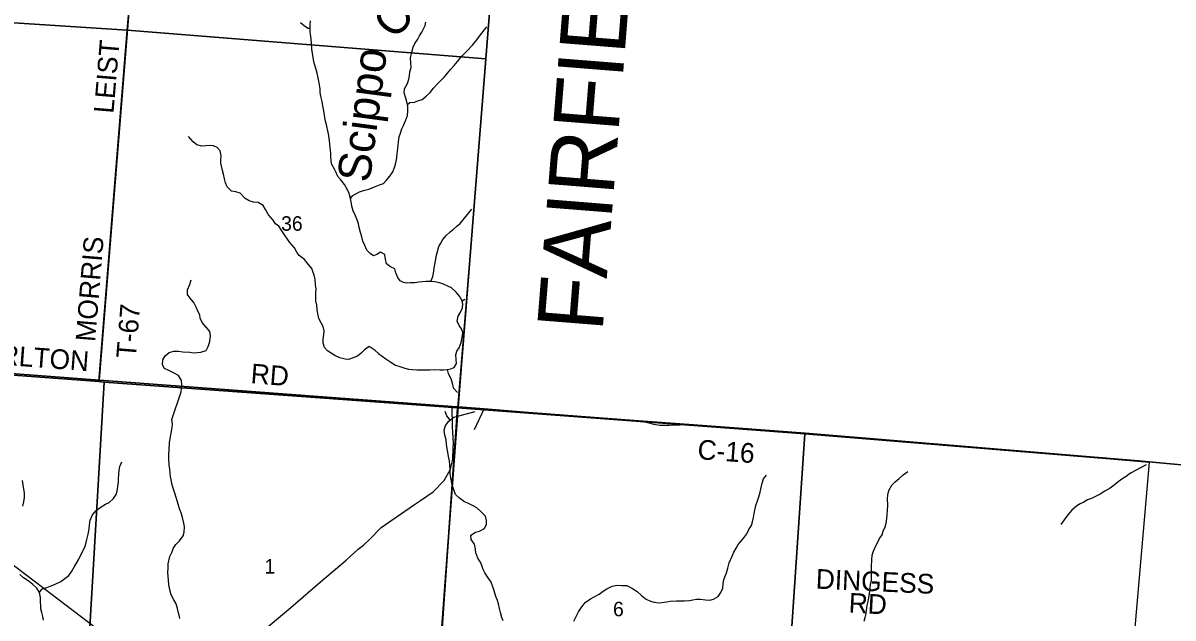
# Model space of a CAD drawing. Extents: x 1643459 to 2064572, y 425441 to 780708.
# Drawn here: x 1865157 to 1882681, y 565687 to 574746 of the extents above; entities that cross this region are included whole.
import ezdxf

# ---------------------------------------------------------------- set-up
doc = ezdxf.new("R2010")
doc.units = 0
for name, color, linetype in [('GM_X_Adjacent_County', 7, 'Continuous'), ('GM_X_City_Street', 7, 'Continuous'), ('GM_X_Interchange_Ramps', 7, 'Continuous'), ('GM_X_Interstate_Route', 7, 'Continuous'), ('GM_X_Major_River', 7, 'Continuous'), ('GM_X_Major_River_Text', 7, 'Continuous'), ('GM_X_Minor_Lake', 7, 'Continuous'), ('GM_X_Minor_River', 7, 'Continuous'), ('GM_X_Section_Text', 7, 'Continuous'), ('GM_X_State_Route', 7, 'Continuous'), ('GM_X_Township_Subdivision', 7, 'Continuous'), ('GM_X_US_Route', 7, 'Continuous'), ('RD_X_Text', 7, 'Continuous')]:
    doc.layers.add(name, color=color, linetype=linetype)

msp = doc.modelspace()

# ---------------------------------------------------------------- linework, layer by layer
at = {"layer": 'GM_X_City_Street'}
for points in [[(1872389, 576439), (1871789, 568904), (1871699, 568906), (1866325, 569307), (1864565, 569438), (1863642, 569513), (1860143, 569780), (1858213, 569927), (1858092, 569921), (1855712, 570098), (1855635, 570110), (1853339, 570225), (1852697, 570271), (1851365, 570353), (1851230, 570338), (1850122, 570435), (1850286, 573130), (1850599, 577831)], [(1843248, 570866), (1845450, 570731), (1847249, 570616), (1849898, 570458), (1849968, 570443), (1850122, 570435), (1851230, 570338), (1851365, 570353), (1852697, 570271), (1853339, 570225), (1855635, 570110), (1855712, 570098), (1858092, 569921), (1858213, 569927), (1860143, 569780), (1863642, 569513), (1864565, 569438), (1866325, 569307), (1871699, 568906), (1871789, 568904), (1871189, 560836), (1870936, 557440), (1870510, 551709)], [(1891038, 535264), (1876915, 536283), (1869365, 536798), (1869625, 540128), (1869975, 544893), (1870294, 549051), (1870510, 551709), (1870936, 557440), (1871189, 560836), (1871789, 568904), (1872185, 568870), (1872796, 568823), (1874538, 568690), (1875303, 568632), (1876334, 568559), (1877076, 568501), (1882154, 568081), (1884543, 567856)]]:
    msp.add_lwpolyline(points, dxfattribs=at)
at = {"layer": 'GM_X_Interstate_Route'}
msp.add_lwpolyline([(1884543, 567856), (1882154, 568081), (1877076, 568501), (1876334, 568559), (1875303, 568632), (1874538, 568690), (1872796, 568823), (1872185, 568870), (1871789, 568904), (1872389, 576439)], dxfattribs=at)
at = {"layer": 'GM_X_Major_River_Text'}
for points in [[(1866325, 569307), (1867065, 578487)], [(1871710, 568432), (1871701, 568597), (1871699, 568906)], [(1872035, 568558), (1872185, 568870)], [(1876521, 561111), (1876649, 562574), (1876884, 565679), (1877076, 568501)], [(1871713, 568274), (1871715, 568351), (1871710, 568432)], [(1871698, 568065), (1871707, 568105), (1871713, 568274)], [(1871212, 567475), (1871405, 567608), (1871576, 567779), (1871672, 567955), (1871698, 568065)], [(1871125, 567416), (1871212, 567475)], [(1867863, 564450), (1868014, 564595), (1868279, 564895), (1868572, 565216), (1868677, 565332), (1868764, 565434), (1868893, 565558), (1869238, 565847), (1869691, 566239), (1870084, 566568), (1870264, 566733), (1870344, 566797), (1870453, 566895), (1870614, 567065), (1871125, 567416)]]:
    msp.add_lwpolyline(points, dxfattribs=at)
at = {"layer": 'GM_X_Minor_Lake'}
for points in [[(1860143, 569780), (1863642, 569513), (1864565, 569438), (1866325, 569307), (1871699, 568906), (1871789, 568904), (1871877, 568896)], [(1871877, 568896), (1872185, 568870), (1872342, 568858)], [(1872342, 568858), (1872796, 568823), (1874538, 568690), (1874654, 568667)], [(1874654, 568667), (1874693, 568659), (1874766, 568639), (1874863, 568622), (1875013, 568622), (1875169, 568627), (1875303, 568632), (1875335, 568630)], [(1875335, 568630), (1876334, 568559), (1877076, 568501), (1882154, 568081), (1884543, 567856), (1886621, 567667), (1886699, 567654)]]:
    msp.add_lwpolyline(points, dxfattribs=at)
at = {"layer": 'GM_X_Minor_River'}
msp.add_lwpolyline([(1872389, 576439), (1871789, 568904), (1872185, 568870), (1872796, 568823), (1874538, 568690), (1875303, 568632), (1876334, 568559), (1877076, 568501), (1882154, 568081), (1884543, 567856)], dxfattribs=at)
at = {"layer": 'GM_X_State_Route'}
for points in [[(1861701, 580329), (1867222, 579986), (1866742, 574635), (1861324, 574987)], [(1872212, 574244), (1872208, 574199), (1866742, 574635), (1867222, 579986), (1872631, 579545)], [(1861324, 574987), (1866742, 574635), (1866313, 569289), (1860960, 569686)], [(1872208, 574199), (1871776, 568888), (1866393, 569280), (1866313, 569289), (1866742, 574635)], [(1860886, 569691), (1860960, 569686), (1866313, 569289), (1866393, 569280), (1866098, 564247), (1860536, 564618)], [(1871776, 568888), (1871419, 563717), (1866098, 564247), (1866393, 569280)], [(1876329, 568549), (1877071, 568491), (1876694, 562925), (1871379, 563191), (1871419, 563717), (1871776, 568888)], [(1881723, 568111), (1882318, 568061), (1881850, 562669), (1876694, 562925), (1877071, 568491)]]:
    msp.add_lwpolyline(points, close=True, dxfattribs=at)
at = {"layer": 'GM_X_US_Route'}
for points in [[(1869533, 574662), (1869501, 574662), (1869447, 574696), (1869385, 574750)], [(1869687, 573690), (1869684, 573746), (1869670, 573835), (1869656, 573911), (1869638, 573983), (1869622, 574037), (1869602, 574104), (1869588, 574154), (1869578, 574224), (1869568, 574284), (1869560, 574347), (1869551, 574441), (1869541, 574545), (1869535, 574608), (1869533, 574662), (1869533, 574718), (1869537, 574778)], [(1870147, 572072), (1870183, 572120), (1870284, 572174), (1870348, 572194), (1870426, 572218), (1870512, 572252), (1870592, 572282), (1870648, 572300), (1870692, 572350), (1870749, 572414), (1870795, 572479), (1870823, 572559), (1870839, 572619), (1870853, 572695), (1870859, 572752), (1870867, 572836), (1870875, 572888), (1870880, 572938), (1870890, 573011), (1870908, 573071), (1870932, 573133), (1870956, 573187), (1870986, 573256), (1871014, 573338), (1871022, 573402), (1871021, 573480), (1871007, 573545), (1870991, 573603), (1870965, 573685), (1870969, 573745), (1871017, 573826), (1871039, 573890), (1871047, 573942), (1871053, 574000), (1871072, 574069), (1871068, 574139), (1871064, 574213), (1871076, 574281), (1871100, 574378), (1871126, 574436), (1871176, 574502), (1871201, 574552), (1871235, 574605), (1871287, 574709), (1871297, 574759)], [(1871015, 573504), (1871051, 573537), (1871121, 573539), (1871173, 573559), (1871239, 573581), (1871303, 573631), (1871363, 573689), (1871411, 573755), (1871464, 573809), (1871578, 573924), (1871628, 573982), (1871678, 574042), (1871726, 574100), (1871779, 574158), (1871835, 574233), (1871921, 574317), (1872009, 574407), (1872075, 574488), (1872130, 574564), (1872224, 574686)], [(1870522, 569760), (1870576, 569716), (1870630, 569674), (1870686, 569634), (1870760, 569581), (1870834, 569537), (1870900, 569515), (1870974, 569489), (1871032, 569477), (1871094, 569469), (1871160, 569463), (1871216, 569463), (1871272, 569467), (1871358, 569467), (1871426, 569469), (1871507, 569467), (1871563, 569465), (1871619, 569468), (1871675, 569478), (1871727, 569503), (1871765, 569561), (1871757, 569625), (1871755, 569693), (1871769, 569747), (1871801, 569802), (1871832, 569880), (1871846, 569936), (1871856, 569988), (1871860, 570041), (1871840, 570091), (1871802, 570141), (1871774, 570207), (1871788, 570282), (1871818, 570332), (1871854, 570408), (1871859, 570464), (1871849, 570514), (1871811, 570589), (1871757, 570649), (1871689, 570713), (1871629, 570739), (1871563, 570770), (1871503, 570790), (1871431, 570804), (1871371, 570808), (1871303, 570808), (1871246, 570804), (1871190, 570798), (1871130, 570790), (1871058, 570788), (1871006, 570786), (1870956, 570794), (1870902, 570818), (1870870, 570870), (1870840, 570941), (1870822, 571001), (1870758, 571035), (1870698, 571079), (1870682, 571150), (1870673, 571222), (1870604, 571256), (1870550, 571222), (1870500, 571200), (1870448, 571234), (1870396, 571288), (1870364, 571357), (1870338, 571423), (1870319, 571491), (1870301, 571555), (1870281, 571630), (1870267, 571686), (1870249, 571748), (1870225, 571812), (1870189, 571887), (1870167, 571957), (1870159, 572021), (1870147, 572072), (1870129, 572152), (1870101, 572208), (1870054, 572288), (1869998, 572357), (1869954, 572407), (1869928, 572471), (1869902, 572523), (1869860, 572604), (1869854, 572656), (1869850, 572708), (1869848, 572762), (1869840, 572847), (1869832, 572907), (1869820, 572995), (1869813, 573056), (1869801, 573106), (1869785, 573176), (1869769, 573250), (1869755, 573307), (1869739, 573409), (1869725, 573483), (1869715, 573553), (1869697, 573632), (1869687, 573690)], [(1870522, 569760), (1870432, 569823), (1870362, 569770), (1870308, 569720), (1870254, 569674), (1870189, 569646), (1870117, 569624), (1870065, 569630), (1869987, 569648), (1869907, 569682), (1869799, 569753), (1869751, 569805), (1869729, 569871), (1869731, 569932), (1869742, 570004), (1869746, 570060), (1869732, 570126), (1869702, 570180), (1869666, 570249), (1869648, 570321), (1869642, 570379), (1869634, 570456), (1869618, 570506), (1869618, 570628), (1869623, 570699), (1869615, 570761), (1869607, 570841), (1869593, 570909), (1869573, 570960), (1869557, 571010), (1869503, 571074), (1869445, 571144), (1869367, 571207), (1869329, 571257), (1869293, 571323), (1869225, 571402), (1869187, 571454), (1869151, 571504), (1869099, 571580), (1869055, 571653), (1869003, 571687), (1868967, 571745), (1868896, 571823), (1868854, 571906), (1868818, 571966), (1868738, 572012), (1868670, 572018), (1868602, 572040), (1868540, 572075), (1868464, 572155), (1868402, 572177), (1868332, 572185), (1868266, 572249), (1868244, 572310), (1868228, 572374), (1868212, 572442), (1868198, 572502), (1868174, 572611), (1868172, 572663), (1868176, 572723), (1868164, 572800), (1868118, 572852), (1868062, 572876), (1868006, 572880), (1867942, 572874), (1867884, 572872), (1867808, 572892), (1867750, 572936), (1867678, 573019)], [(1871371, 570808), (1871401, 570888), (1871411, 570938), (1871423, 571011), (1871433, 571069), (1871441, 571121), (1871453, 571191), (1871467, 571245), (1871496, 571342), (1871522, 571392), (1871554, 571452), (1871598, 571506), (1871666, 571567), (1871716, 571605), (1871766, 571651), (1871817, 571691), (1871994, 571914)], [(1867569, 569129), (1867569, 569128), (1867578, 569232), (1867570, 569302), (1867526, 569377), (1867452, 569419), (1867380, 569457), (1867312, 569487), (1867284, 569540), (1867286, 569618), (1867324, 569680), (1867386, 569730), (1867457, 569750), (1867529, 569750), (1867595, 569740), (1867701, 569734), (1867755, 569726), (1867809, 569728), (1867867, 569734), (1867947, 569762), (1867981, 569822), (1868005, 569896), (1868016, 569983), (1868006, 570047), (1867948, 570117), (1867888, 570186), (1867856, 570250), (1867850, 570302), (1867820, 570358), (1867794, 570417), (1867760, 570489), (1867698, 570559), (1867664, 570613), (1867666, 570682), (1867698, 570762), (1867719, 570834)], [(1871849, 570514), (1871891, 570542)], [(1871619, 569468), (1871635, 569408), (1871679, 569334), (1871696, 569260), (1871712, 569189), (1871777, 569119)], [(1867547, 565678), (1867537, 565729), (1867521, 565779), (1867511, 565829), (1867489, 565901), (1867455, 565964), (1867413, 566038), (1867391, 566135), (1867377, 566203), (1867373, 566257), (1867367, 566324), (1867365, 566382), (1867369, 566444), (1867369, 566510), (1867394, 566622), (1867430, 566694), (1867445, 566744), (1867487, 566806), (1867542, 566864), (1867599, 566936), (1867611, 566996), (1867619, 567074), (1867609, 567132), (1867585, 567215), (1867567, 567287), (1867543, 567351), (1867523, 567418), (1867495, 567504), (1867467, 567605), (1867441, 567679), (1867427, 567733), (1867415, 567789), (1867407, 567840), (1867399, 567894), (1867393, 567954), (1867385, 568018), (1867379, 568117), (1867379, 568183), (1867383, 568245), (1867389, 568353), (1867400, 568421), (1867416, 568502), (1867430, 568586), (1867437, 568640), (1867427, 568710), (1867569, 569128)], [(1867569, 569174), (1867569, 569172)], [(1872475, 565643), (1872455, 565693), (1872433, 565769), (1872417, 565834), (1872401, 565904), (1872389, 565954), (1872363, 566014), (1872337, 566099), (1872317, 566163), (1872289, 566234), (1872247, 566298), (1872196, 566377), (1872170, 566427), (1872148, 566487), (1872128, 566538), (1872088, 566600), (1872056, 566679), (1872052, 566735), (1872036, 566811), (1871987, 566884), (1871983, 566950), (1872054, 566996), (1872115, 567011), (1872188, 567049), (1872222, 567117), (1872222, 567169), (1872204, 567237), (1872136, 567310), (1872071, 567365), (1872009, 567399), (1871938, 567436), (1871884, 567458), (1871811, 567509), (1871750, 567569), (1871724, 567636), (1871706, 567686), (1871692, 567738), (1871674, 567819), (1871664, 567883), (1871664, 567945), (1871663, 568015), (1871655, 568078), (1871643, 568148), (1871633, 568210), (1871621, 568260), (1871611, 568331), (1871605, 568397), (1871583, 568471), (1871575, 568548), (1871597, 568616), (1871648, 568685), (1871721, 568743), (1872046, 568833)], [(1871663, 568698), (1871658, 568714), (1871618, 568764), (1871588, 568832)], [(1865409, 566077), (1865444, 566127), (1865519, 566152), (1865569, 566170), (1865638, 566196), (1865733, 566245), (1865793, 566289), (1865856, 566332), (1865903, 566400), (1865941, 566470), (1865970, 566522), (1866008, 566584), (1866031, 566636), (1866069, 566706), (1866102, 566778), (1866120, 566834), (1866128, 566884), (1866150, 566964), (1866163, 567046), (1866169, 567104), (1866179, 567177), (1866216, 567259), (1866272, 567324), (1866347, 567380), (1866412, 567418), (1866471, 567447), (1866535, 567507), (1866576, 567569), (1866590, 567619), (1866600, 567689), (1866613, 567755), (1866613, 567807), (1866617, 567876), (1866623, 567934), (1866635, 567992), (1866664, 568062)], [(1882272, 568018), (1882032, 567894), (1881967, 567840), (1881917, 567809), (1881848, 567761), (1881785, 567707), (1881724, 567662), (1881644, 567618), (1881571, 567574), (1881510, 567541), (1881437, 567507), (1881379, 567484), (1881322, 567452), (1881269, 567424), (1881215, 567393), (1881140, 567327), (1881077, 567259), (1881021, 567179), (1880972, 567111)], [(1874212, 566186), (1874280, 566183), (1874357, 566181), (1874444, 566136), (1874514, 566091), (1874589, 566022), (1874651, 565974), (1874718, 565943), (1874777, 565927), (1874839, 565920), (1874894, 565924), (1874962, 565933), (1875019, 565941), (1875116, 565948), (1875237, 565947), (1875312, 565951), (1875362, 565965), (1875421, 565972), (1875482, 565972), (1875558, 565961), (1875625, 565959), (1875680, 565972), (1875752, 566012), (1875793, 566076), (1875819, 566140), (1875825, 566212), (1875836, 566266), (1875858, 566322), (1875876, 566376), (1875897, 566448), (1875919, 566526), (1875966, 566628), (1875988, 566690), (1876023, 566752), (1876055, 566804), (1876128, 566888), (1876189, 566970), (1876219, 567034), (1876256, 567093), (1876272, 567152), (1876288, 567216), (1876298, 567280), (1876325, 567400), (1876351, 567472), (1876370, 567532), (1876388, 567602), (1876404, 567676), (1876419, 567740), (1876441, 567804), (1876485, 567864)], [(1877988, 565695), (1878004, 565755), (1878012, 565807), (1878022, 565879), (1878035, 565939), (1878045, 565997), (1878057, 566055), (1878067, 566140), (1878074, 566200), (1878086, 566258), (1878088, 566338), (1878086, 566392), (1878088, 566476), (1878092, 566567), (1878099, 566643), (1878119, 566703), (1878147, 566777), (1878176, 566831), (1878210, 566897), (1878251, 566953), (1878267, 567009), (1878296, 567075), (1878310, 567129), (1878322, 567201), (1878326, 567257), (1878332, 567329), (1878335, 567407), (1878333, 567502), (1878337, 567562), (1878353, 567626), (1878396, 567708), (1878446, 567758), (1878509, 567809), (1878570, 567867), (1878639, 567919)], [(1865154, 567391), (1865170, 567455), (1865178, 567519), (1865180, 567593), (1865172, 567649), (1865158, 567716), (1865148, 567782)], [(1865471, 565653), (1865459, 565708), (1865443, 565772), (1865431, 565828), (1865429, 565878), (1865425, 565930), (1865423, 565999), (1865409, 566077), (1865367, 566139), (1865303, 566200), (1865234, 566253), (1865165, 566297), (1865111, 566350)], [(1873552, 565641), (1873580, 565697), (1873621, 565779), (1873664, 565843), (1873724, 565922), (1873805, 565980), (1873862, 566008), (1873937, 566051), (1873999, 566093), (1874052, 566129), (1874135, 566174), (1874212, 566186)], [(1877973, 565637), (1877988, 565695)]]:
    msp.add_lwpolyline(points, dxfattribs=at)
at = {"layer": 'RD_X_Text'}
msp.add_lwpolyline([(1855870, 574227), (1856197, 573927), (1857624, 573064), (1858345, 571907), (1858655, 571415), (1859710, 570268), (1860143, 569780), (1862774, 568227), (1863103, 568005), (1863506, 567628), (1864111, 567169), (1867599, 564526), (1867749, 564341), (1869646, 562419), (1870438, 561665)], dxfattribs=at)

# ---------------------------------------------------------------- texts
at = {"layer": 'GM_X_Adjacent_County'}
for s, p in [('36', (1869090, 571583)), ('1', (1868837, 566364)), ('6', (1874148, 565713))]:
    msp.add_text(s, height=221, rotation=0, dxfattribs=at).set_placement(p)
at = {"layer": 'GM_X_Interchange_Ramps'}
for s, rotation, p in [('Creek', 50.4522, (1870833, 574475)), ('Scippo', 82.4526, (1870439, 572304))]:
    msp.add_text(s, height=500, rotation=rotation, dxfattribs=at).set_placement(p)
at = {"layer": 'GM_X_Major_River'}
for s, rotation, p in [('LEIST', 85.2152, (1866535, 573361)), ('MORRIS', 85.3402, (1866257, 569885)), ('T-67', 85.3836, (1866876, 569631)), ('DINGESS', 357.3976, (1877233, 566135)), ('RD', 357.0387, (1877734, 565770))]:
    msp.add_text(s, height=300, rotation=rotation, dxfattribs=at).set_placement(p)
at = {"layer": 'GM_X_Section_Text'}
for s, rotation, p in [('TARLTON', 355.7251, (1864285, 569584)), ('RD', 355.5257, (1868619, 569262)), ('C-16', 355.8896, (1875428, 568106))]:
    msp.add_text(s, height=300, rotation=rotation, dxfattribs=at).set_placement(p)
at = {"layer": 'GM_X_Township_Subdivision'}
msp.add_text('FAIRFIELD COUNTY', height=1000, rotation=85.4373, dxfattribs=at).set_placement((1873987, 570032))

doc.saveas('drawing.dxf')
